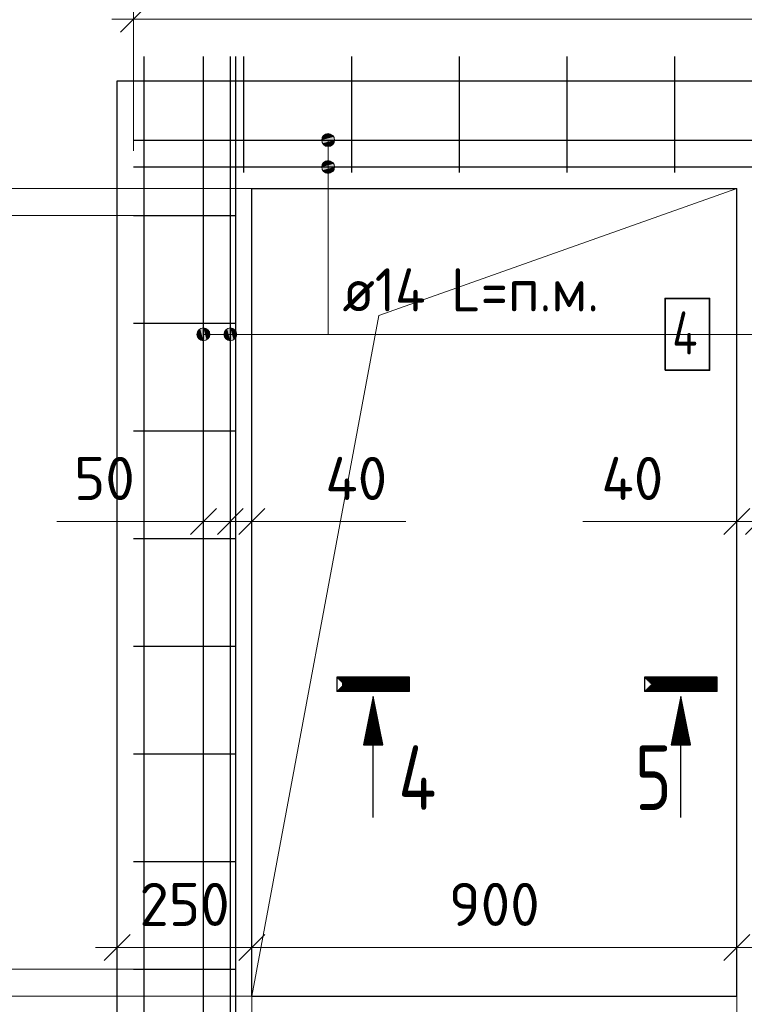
# Model space of a CAD drawing. Header units: millimetres. Extents: x -49773 to 2322955, y -3321 to 58485.
# Tile 576 of 580: x 2284378 to 2287740, y 28791 to 33362. Entities that reach past the tile are written whole.
import ezdxf

# ---------------------------------------------------------------- set-up
doc = ezdxf.new("R2010")
doc.units = ezdxf.units.MM
doc.header["$PDMODE"] = 65
doc.linetypes.add('______5', pattern=[1100, 800, -100, 100, -100])
for name, color, linetype, lineweight in [('Standard', 7, 'Continuous', 25), ('Арм.стержн. вертикальными 1', 22, 'Continuous', 35), ('Арм.стержн. Доп. арматура', 180, 'Continuous', 35), ('Арм.стержн. Хомут', 240, 'Continuous', 35), ('СПДС_РАЗМЕРЫ', 152, 'Continuous', 25), ('Стена_ общее', 7, 'Continuous', 35)]:
    doc.layers.add(name, color=color, linetype=linetype, lineweight=lineweight)
doc.layers.add('Осевая линия_ общее', color=7, linetype='______5', lineweight=13, true_color=0xa0a0a0)
doc.styles.add('ISOCPEUR', font='txt')
doc.dimstyles.new('__________2', dxfattribs={"dimtxt": 250, "dimasz": 200, "dimexe": 0, "dimexo": 0, "dimgap": 100, "dimtad": 1, "dimdec": 0, "dimrnd": 1, "dimzin": 12, "dimdsep": 46, "dimtxsty": 'ISOCPEUR', "dimblk": 'ALL_ML_STRICH', "dimblk1": 'ALL_ML_STRICH', "dimblk2": 'ALL_ML_STRICH', "dimsah": 1, "dimcen": 0, "dimclrd": 7, "dimclre": 7, "dimclrt": 7, "dimadec": 0, "dimazin": 0, "dimtfac": 1, "dimtdec": 0, "dimtmove": 1, "dimatfit": 3, "dimfxl": 0, "dimtzin": 0, "dimlwd": 0, "dimlwe": 13, "dimarcsym": 0})

# ---------------------------------------------------------------- blocks, each defined once
blk = doc.blocks.new('ALL_ML_STRICH')
at = {"color": 0, "linetype": 'ByBlock', "lineweight": -2}
for p, q in [((0, -0.5), (0, 0.5)), ((-0.3, -0.3), (0.3, 0.3)), ((-1, 0), (0.5, 0))]:
    blk.add_line(p, q, dxfattribs=at)
blk = doc.blocks.new('*D1157')
at = {"layer": 'Defpoints', "color": 0}
for p in [(2287705, 29054.9), (2285455, 28828.5), (2287705, 28828.5)]:
    blk.add_point(p, dxfattribs=at)
at = {"layer": 'СПДС_РАЗМЕРЫ', "color": 7, "lineweight": 13}
for p, q in [((2285455, 28828.5), (2285455, 29054.9)), ((2287705, 28828.5), (2287705, 29054.9))]:
    blk.add_line(p, q, dxfattribs=at)
at = {"layer": 'СПДС_РАЗМЕРЫ', "color": 7, "lineweight": 0}
blk.add_line((2285655, 29054.9), (2287505, 29054.9), dxfattribs=at)
at = {"layer": 'СПДС_РАЗМЕРЫ', "color": 7, "lineweight": 0, "xscale": 200, "yscale": 200, "zscale": 200, "rotation": 180}
blk.add_blockref('ALL_ML_STRICH', (2285455, 29054.9), dxfattribs=at)
at = {"layer": 'СПДС_РАЗМЕРЫ', "color": 7, "lineweight": 0, "xscale": 200, "yscale": 200, "zscale": 200}
blk.add_blockref('ALL_ML_STRICH', (2287705, 29054.9), dxfattribs=at)
at = {"layer": 'СПДС_РАЗМЕРЫ', "color": 7, "insert": (2286580, 29254.9), "char_height": 200, "attachment_point": 5, "style": 'ISOCPEUR'}
blk.add_mtext('900', dxfattribs=at)
blk = doc.blocks.new('*D1158')
at = {"layer": 'Defpoints', "color": 0}
for p in [(2285455, 29054.9), (2284830, 28828.5), (2285455, 28828.5)]:
    blk.add_point(p, dxfattribs=at)
at = {"layer": 'СПДС_РАЗМЕРЫ', "color": 7, "lineweight": 13}
for p, q in [((2284830, 28828.5), (2284830, 29054.9)), ((2285455, 28828.5), (2285455, 29054.9))]:
    blk.add_line(p, q, dxfattribs=at)
at = {"layer": 'СПДС_РАЗМЕРЫ', "color": 7, "lineweight": 0}
blk.add_line((2285030, 29054.9), (2285255, 29054.9), dxfattribs=at)
at = {"layer": 'СПДС_РАЗМЕРЫ', "color": 7, "lineweight": 0, "xscale": 200, "yscale": 200, "zscale": 200, "rotation": 180}
blk.add_blockref('ALL_ML_STRICH', (2284830, 29054.9), dxfattribs=at)
at = {"layer": 'СПДС_РАЗМЕРЫ', "color": 7, "lineweight": 0, "xscale": 200, "yscale": 200, "zscale": 200}
blk.add_blockref('ALL_ML_STRICH', (2285455, 29054.9), dxfattribs=at)
at = {"layer": 'СПДС_РАЗМЕРЫ', "color": 7, "insert": (2285142.5, 29254.9), "char_height": 200, "attachment_point": 5, "style": 'ISOCPEUR'}
blk.add_mtext('250', dxfattribs=at)
blk = doc.blocks.new('*D1159')
at = {"layer": 'Defpoints', "color": 0}
for p in [(2283385.1, 32453.5), (2284905, 32453.5), (2284530, 28953.5)]:
    blk.add_point(p, dxfattribs=at)
at = {"layer": 'СПДС_РАЗМЕРЫ', "color": 7, "lineweight": 13}
for p, q in [((2284905, 32453.5), (2283385.1, 32453.5)), ((2284530, 28953.5), (2283385.1, 28953.5))]:
    blk.add_line(p, q, dxfattribs=at)
at = {"layer": 'СПДС_РАЗМЕРЫ', "color": 7, "lineweight": 0}
blk.add_line((2283385.1, 29153.5), (2283385.1, 32253.5), dxfattribs=at)
at = {"layer": 'СПДС_РАЗМЕРЫ', "color": 7, "lineweight": 0, "xscale": 200, "yscale": 200, "zscale": 200}
for p, rotation in [((2283385.1, 32453.5), 90), ((2283385.1, 28953.5), 270)]:
    blk.add_blockref('ALL_ML_STRICH', p, dxfattribs=dict(at, rotation=rotation))
at = {"layer": 'СПДС_РАЗМЕРЫ', "color": 7, "insert": (2283185.1, 30703.5), "char_height": 200, "attachment_point": 5, "rotation": 90, "style": 'ISOCPEUR'}
blk.add_mtext('7*200=1400', dxfattribs=at)
blk = doc.blocks.new('*D1160')
at = {"layer": 'Defpoints', "color": 0}
for p in [(2283385.1, 32578.5), (2285830, 32578.5), (2284530, 32453.5)]:
    blk.add_point(p, dxfattribs=at)
at = {"layer": 'СПДС_РАЗМЕРЫ', "color": 7, "lineweight": 0}
for p, q in [((2283385.1, 32778.5), (2283385.1, 32978.5)), ((2283385.1, 32453.5), (2283385.1, 32578.5)), ((2283385.1, 32253.5), (2283385.1, 32053.5))]:
    blk.add_line(p, q, dxfattribs=at)
at = {"layer": 'СПДС_РАЗМЕРЫ', "color": 7, "lineweight": 13}
for p, q in [((2285830, 32578.5), (2283385.1, 32578.5)), ((2284530, 32453.5), (2283385.1, 32453.5))]:
    blk.add_line(p, q, dxfattribs=at)
at = {"layer": 'СПДС_РАЗМЕРЫ', "color": 7, "lineweight": 0, "xscale": 200, "yscale": 200, "zscale": 200}
for p, rotation in [((2283385.1, 32578.5), 270), ((2283385.1, 32453.5), 90)]:
    blk.add_blockref('ALL_ML_STRICH', p, dxfattribs=dict(at, rotation=rotation))
at = {"layer": 'СПДС_РАЗМЕРЫ', "color": 7, "insert": (2283185.1, 32798.1), "char_height": 200, "attachment_point": 5, "rotation": 90, "style": 'ISOCPEUR'}
blk.add_mtext('50', dxfattribs=at)
blk = doc.blocks.new('*D1161')
at = {"layer": 'Defpoints', "color": 0}
for p in [(2284905, 28953.5), (2283385.1, 28828.5), (2285830, 28828.5)]:
    blk.add_point(p, dxfattribs=at)
at = {"layer": 'СПДС_РАЗМЕРЫ', "color": 7, "lineweight": 0}
for p, q in [((2283385.1, 29153.5), (2283385.1, 29353.5)), ((2283385.1, 28953.5), (2283385.1, 28828.5)), ((2283385.1, 28628.5), (2283385.1, 28428.5))]:
    blk.add_line(p, q, dxfattribs=at)
at = {"layer": 'СПДС_РАЗМЕРЫ', "color": 7, "lineweight": 13}
for p, q in [((2284905, 28953.5), (2283385.1, 28953.5)), ((2285830, 28828.5), (2283385.1, 28828.5))]:
    blk.add_line(p, q, dxfattribs=at)
at = {"layer": 'СПДС_РАЗМЕРЫ', "color": 7, "lineweight": 0, "xscale": 200, "yscale": 200, "zscale": 200}
for p, rotation in [((2283385.1, 28953.5), 270), ((2283385.1, 28828.5), 90)]:
    blk.add_blockref('ALL_ML_STRICH', p, dxfattribs=dict(at, rotation=rotation))
at = {"layer": 'СПДС_РАЗМЕРЫ', "color": 7, "insert": (2283185.1, 28528.5), "char_height": 200, "attachment_point": 5, "rotation": 90, "style": 'ISOCPEUR'}
blk.add_mtext('50', dxfattribs=at)
blk = doc.blocks.new('*D1163')
at = {"layer": 'Defpoints', "color": 0}
for p in [(2287705, 28828.5), (2287918.3, 28753.5), (2287918.3, 28456)]:
    blk.add_point(p, dxfattribs=at)
at = {"layer": 'СПДС_РАЗМЕРЫ', "color": 7, "lineweight": 13}
for p, q in [((2287705, 28828.5), (2287705, 28456)), ((2287918.3, 28753.5), (2287918.3, 28456))]:
    blk.add_line(p, q, dxfattribs=at)
at = {"layer": 'СПДС_РАЗМЕРЫ', "color": 7, "lineweight": 0}
for p, q in [((2287505, 28456), (2287305, 28456)), ((2287705, 28456), (2287918.3, 28456)), ((2288118.3, 28456), (2288318.3, 28456))]:
    blk.add_line(p, q, dxfattribs=at)
at = {"layer": 'СПДС_РАЗМЕРЫ', "color": 7, "lineweight": 0, "xscale": 200, "yscale": 200, "zscale": 200}
blk.add_blockref('ALL_ML_STRICH', (2287705, 28456), dxfattribs=at)
at = {"layer": 'СПДС_РАЗМЕРЫ', "color": 7, "lineweight": 0, "xscale": 200, "yscale": 200, "zscale": 200, "rotation": 180}
blk.add_blockref('ALL_ML_STRICH', (2287918.3, 28456), dxfattribs=at)
at = {"layer": 'СПДС_РАЗМЕРЫ', "color": 7, "insert": (2288118.3, 28656), "char_height": 200, "attachment_point": 5, "style": 'ISOCPEUR'}
blk.add_mtext('85', dxfattribs=at)
blk = doc.blocks.new('*D1164')
at = {"layer": 'Defpoints', "color": 0}
for p in [(2285455, 28828.5), (2285418.3, 28753.5), (2285455, 28424.9)]:
    blk.add_point(p, dxfattribs=at)
at = {"layer": 'СПДС_РАЗМЕРЫ', "color": 7, "lineweight": 13}
for p, q in [((2285455, 28828.5), (2285455, 28424.9)), ((2285418.3, 28753.5), (2285418.3, 28424.9))]:
    blk.add_line(p, q, dxfattribs=at)
at = {"layer": 'СПДС_РАЗМЕРЫ', "color": 7, "lineweight": 0}
for p, q in [((2285418.3, 28424.9), (2284408.8, 28424.9)), ((2285218.3, 28424.9), (2285018.3, 28424.9)), ((2285418.3, 28424.9), (2285455, 28424.9)), ((2285655, 28424.9), (2285855, 28424.9))]:
    blk.add_line(p, q, dxfattribs=at)
at = {"layer": 'СПДС_РАЗМЕРЫ', "color": 7, "lineweight": 0, "xscale": 200, "yscale": 200, "zscale": 200}
blk.add_blockref('ALL_ML_STRICH', (2285418.3, 28424.9), dxfattribs=at)
at = {"layer": 'СПДС_РАЗМЕРЫ', "color": 7, "lineweight": 0, "xscale": 200, "yscale": 200, "zscale": 200, "rotation": 180}
blk.add_blockref('ALL_ML_STRICH', (2285455, 28424.9), dxfattribs=at)
at = {"layer": 'СПДС_РАЗМЕРЫ', "color": 7, "insert": (2284608.8, 28624.9), "char_height": 200, "attachment_point": 5, "style": 'ISOCPEUR'}
blk.add_mtext('15', dxfattribs=at)
blk = doc.blocks.new('*D1166')
at = {"layer": 'Defpoints', "color": 0}
for p in [(2285355, 31032.3), (2285230, 30953.5), (2285355, 30953.5)]:
    blk.add_point(p, dxfattribs=at)
at = {"layer": 'СПДС_РАЗМЕРЫ', "color": 7, "lineweight": 0}
for p, q in [((2285230, 31032.3), (2284550.5, 31032.3)), ((2285030, 31032.3), (2284830, 31032.3)), ((2285230, 31032.3), (2285355, 31032.3)), ((2285555, 31032.3), (2285755, 31032.3))]:
    blk.add_line(p, q, dxfattribs=at)
at = {"layer": 'СПДС_РАЗМЕРЫ', "color": 7, "lineweight": 13}
for p, q in [((2285230, 30953.5), (2285230, 31032.3)), ((2285355, 30953.5), (2285355, 31032.3))]:
    blk.add_line(p, q, dxfattribs=at)
at = {"layer": 'СПДС_РАЗМЕРЫ', "color": 7, "lineweight": 0, "xscale": 200, "yscale": 200, "zscale": 200}
blk.add_blockref('ALL_ML_STRICH', (2285230, 31032.3), dxfattribs=at)
at = {"layer": 'СПДС_РАЗМЕРЫ', "color": 7, "lineweight": 0, "xscale": 200, "yscale": 200, "zscale": 200, "rotation": 180}
blk.add_blockref('ALL_ML_STRICH', (2285355, 31032.3), dxfattribs=at)
at = {"layer": 'СПДС_РАЗМЕРЫ', "color": 7, "insert": (2284770.5, 31232.3), "char_height": 200, "attachment_point": 5, "style": 'ISOCPEUR'}
blk.add_mtext('50', dxfattribs=at)
blk = doc.blocks.new('*D1167')
at = {"layer": 'Defpoints', "color": 0}
for p in [(2285355, 31032.3), (2285355, 30953.5), (2285455, 30953.5)]:
    blk.add_point(p, dxfattribs=at)
at = {"layer": 'СПДС_РАЗМЕРЫ', "color": 7, "lineweight": 0}
for p, q in [((2285155, 31032.3), (2284955, 31032.3)), ((2285455, 31032.3), (2285355, 31032.3)), ((2285455, 31032.3), (2286169.4, 31032.3)), ((2285655, 31032.3), (2285855, 31032.3))]:
    blk.add_line(p, q, dxfattribs=at)
at = {"layer": 'СПДС_РАЗМЕРЫ', "color": 7, "lineweight": 13}
for p, q in [((2285355, 30953.5), (2285355, 31032.3)), ((2285455, 30953.5), (2285455, 31032.3))]:
    blk.add_line(p, q, dxfattribs=at)
at = {"layer": 'СПДС_РАЗМЕРЫ', "color": 7, "lineweight": 0, "xscale": 200, "yscale": 200, "zscale": 200}
blk.add_blockref('ALL_ML_STRICH', (2285355, 31032.3), dxfattribs=at)
at = {"layer": 'СПДС_РАЗМЕРЫ', "color": 7, "lineweight": 0, "xscale": 200, "yscale": 200, "zscale": 200, "rotation": 180}
blk.add_blockref('ALL_ML_STRICH', (2285455, 31032.3), dxfattribs=at)
at = {"layer": 'СПДС_РАЗМЕРЫ', "color": 7, "insert": (2285939.4, 31232.3), "char_height": 200, "attachment_point": 5, "style": 'ISOCPEUR'}
blk.add_mtext('40', dxfattribs=at)
blk = doc.blocks.new('*D1168')
at = {"layer": 'Defpoints', "color": 0}
for p in [(2287805, 31032.3), (2287805, 30953.5), (2287930, 30953.5)]:
    blk.add_point(p, dxfattribs=at)
at = {"layer": 'СПДС_РАЗМЕРЫ', "color": 7, "lineweight": 0}
for p, q in [((2287605, 31032.3), (2287405, 31032.3)), ((2287930, 31032.3), (2287805, 31032.3)), ((2287930, 31032.3), (2288609.4, 31032.3)), ((2288130, 31032.3), (2288330, 31032.3))]:
    blk.add_line(p, q, dxfattribs=at)
at = {"layer": 'СПДС_РАЗМЕРЫ', "color": 7, "lineweight": 13}
for p, q in [((2287805, 30953.5), (2287805, 31032.3)), ((2287930, 30953.5), (2287930, 31032.3))]:
    blk.add_line(p, q, dxfattribs=at)
at = {"layer": 'СПДС_РАЗМЕРЫ', "color": 7, "lineweight": 0, "xscale": 200, "yscale": 200, "zscale": 200}
blk.add_blockref('ALL_ML_STRICH', (2287805, 31032.3), dxfattribs=at)
at = {"layer": 'СПДС_РАЗМЕРЫ', "color": 7, "lineweight": 0, "xscale": 200, "yscale": 200, "zscale": 200, "rotation": 180}
blk.add_blockref('ALL_ML_STRICH', (2287930, 31032.3), dxfattribs=at)
at = {"layer": 'СПДС_РАЗМЕРЫ', "color": 7, "insert": (2288389.4, 31232.3), "char_height": 200, "attachment_point": 5, "style": 'ISOCPEUR'}
blk.add_mtext('50', dxfattribs=at)
blk = doc.blocks.new('*D1169')
at = {"layer": 'Defpoints', "color": 0}
for p in [(2287805, 31032.3), (2287705, 30953.5), (2287805, 30953.5)]:
    blk.add_point(p, dxfattribs=at)
at = {"layer": 'СПДС_РАЗМЕРЫ', "color": 7, "lineweight": 0}
for p, q in [((2287705, 31032.3), (2286990.5, 31032.3)), ((2287505, 31032.3), (2287305, 31032.3)), ((2287705, 31032.3), (2287805, 31032.3)), ((2288005, 31032.3), (2288205, 31032.3))]:
    blk.add_line(p, q, dxfattribs=at)
at = {"layer": 'СПДС_РАЗМЕРЫ', "color": 7, "lineweight": 13}
for p, q in [((2287705, 30953.5), (2287705, 31032.3)), ((2287805, 30953.5), (2287805, 31032.3))]:
    blk.add_line(p, q, dxfattribs=at)
at = {"layer": 'СПДС_РАЗМЕРЫ', "color": 7, "lineweight": 0, "xscale": 200, "yscale": 200, "zscale": 200}
blk.add_blockref('ALL_ML_STRICH', (2287705, 31032.3), dxfattribs=at)
at = {"layer": 'СПДС_РАЗМЕРЫ', "color": 7, "lineweight": 0, "xscale": 200, "yscale": 200, "zscale": 200, "rotation": 180}
blk.add_blockref('ALL_ML_STRICH', (2287805, 31032.3), dxfattribs=at)
at = {"layer": 'СПДС_РАЗМЕРЫ', "color": 7, "insert": (2287220.5, 31232.3), "char_height": 200, "attachment_point": 5, "style": 'ISOCPEUR'}
blk.add_mtext('40', dxfattribs=at)
blk = doc.blocks.new('*D1170')
at = {"layer": 'Defpoints', "color": 0}
for p in [(2289280, 33364.2), (2284905, 32753.5), (2289280, 32753.5)]:
    blk.add_point(p, dxfattribs=at)
at = {"layer": 'СПДС_РАЗМЕРЫ', "color": 7, "lineweight": 13}
for p, q in [((2284905, 32753.5), (2284905, 33364.2)), ((2289280, 32753.5), (2289280, 33364.2))]:
    blk.add_line(p, q, dxfattribs=at)
at = {"layer": 'СПДС_РАЗМЕРЫ', "color": 7, "lineweight": 0}
blk.add_line((2285105, 33364.2), (2289080, 33364.2), dxfattribs=at)
at = {"layer": 'СПДС_РАЗМЕРЫ', "color": 7, "lineweight": 0, "xscale": 200, "yscale": 200, "zscale": 200, "rotation": 180}
blk.add_blockref('ALL_ML_STRICH', (2284905, 33364.2), dxfattribs=at)
at = {"layer": 'СПДС_РАЗМЕРЫ', "color": 7, "lineweight": 0, "xscale": 200, "yscale": 200, "zscale": 200}
blk.add_blockref('ALL_ML_STRICH', (2289280, 33364.2), dxfattribs=at)
at = {"layer": 'СПДС_РАЗМЕРЫ', "color": 7, "insert": (2287092.5, 33564.2), "char_height": 200, "attachment_point": 5, "style": 'ISOCPEUR'}
blk.add_mtext('1750', dxfattribs=at)

msp = doc.modelspace()

# ---------------------------------------------------------------- hatches: boundary and pattern name
at = {"layer": 'Арм.стержн. Доп. арматура', "linetype": 'Continuous', "lineweight": 13, "transparency": 33554687}
for points in [[(2285783, 32818.5), (2285834.5, 32818.5), (2285823.8, 32829.3)], [(2285783, 32818.5), (2285823.8, 32829.3), (2285793.7, 32829.3)], [(2285783, 32818.5), (2285834.5, 32818.5), (2285823.8, 32829.3)], [(2285783, 32818.5), (2285823.8, 32829.3), (2285793.7, 32829.3)], [(2285793.7, 32829.3), (2285823.8, 32829.3), (2285808.8, 32833.5)], [(2285793.7, 32829.3), (2285823.8, 32829.3), (2285808.8, 32833.5)], [(2285778.8, 32803.5), (2285838.7, 32803.5), (2285834.5, 32818.5)], [(2285778.8, 32803.5), (2285834.5, 32818.5), (2285783, 32818.5)], [(2285778.8, 32803.5), (2285838.7, 32803.5), (2285834.5, 32818.5)], [(2285778.8, 32803.5), (2285834.5, 32818.5), (2285783, 32818.5)], [(2285783, 32788.5), (2285838.7, 32803.5), (2285778.8, 32803.5)], [(2285783, 32788.5), (2285838.7, 32803.5), (2285778.8, 32803.5)], [(2285783, 32788.5), (2285834.5, 32788.5), (2285838.7, 32803.5)], [(2285783, 32788.5), (2285834.5, 32788.5), (2285838.7, 32803.5)], [(2285793.7, 32777.7), (2285834.5, 32788.5), (2285783, 32788.5)], [(2285793.7, 32777.7), (2285834.5, 32788.5), (2285783, 32788.5)], [(2285793.7, 32777.7), (2285823.8, 32777.7), (2285834.5, 32788.5)], [(2285793.7, 32777.7), (2285823.8, 32777.7), (2285834.5, 32788.5)], [(2285823.8, 32777.7), (2285793.7, 32777.7), (2285808.8, 32773.5)], [(2285823.8, 32777.7), (2285793.7, 32777.7), (2285808.8, 32773.5)], [(2285778.8, 32678.5), (2285838.7, 32678.5), (2285834.5, 32693.5)], [(2285778.8, 32678.5), (2285834.5, 32693.5), (2285783, 32693.5)], [(2285778.8, 32678.5), (2285838.7, 32678.5), (2285834.5, 32693.5)], [(2285778.8, 32678.5), (2285834.5, 32693.5), (2285783, 32693.5)], [(2285783, 32693.5), (2285834.5, 32693.5), (2285823.8, 32704.3)], [(2285783, 32693.5), (2285823.8, 32704.3), (2285793.7, 32704.3)], [(2285783, 32693.5), (2285834.5, 32693.5), (2285823.8, 32704.3)], [(2285783, 32693.5), (2285823.8, 32704.3), (2285793.7, 32704.3)], [(2285793.7, 32704.3), (2285823.8, 32704.3), (2285808.8, 32708.5)], [(2285793.7, 32704.3), (2285823.8, 32704.3), (2285808.8, 32708.5)], [(2285783, 32663.5), (2285838.7, 32678.5), (2285778.8, 32678.5)], [(2285783, 32663.5), (2285838.7, 32678.5), (2285778.8, 32678.5)], [(2285783, 32663.5), (2285834.5, 32663.5), (2285838.7, 32678.5)], [(2285783, 32663.5), (2285834.5, 32663.5), (2285838.7, 32678.5)], [(2285793.7, 32652.7), (2285834.5, 32663.5), (2285783, 32663.5)], [(2285793.7, 32652.7), (2285834.5, 32663.5), (2285783, 32663.5)], [(2285793.7, 32652.7), (2285823.8, 32652.7), (2285834.5, 32663.5)], [(2285793.7, 32652.7), (2285823.8, 32652.7), (2285834.5, 32663.5)], [(2285823.8, 32652.7), (2285793.7, 32652.7), (2285808.8, 32648.5)], [(2285823.8, 32652.7), (2285793.7, 32652.7), (2285808.8, 32648.5)], [(2285204.2, 31886.4), (2285204.2, 31916.4), (2285200, 31901.4)], [(2285204.2, 31886.4), (2285204.2, 31916.4), (2285200, 31901.4)], [(2285215, 31875.6), (2285215, 31927.2), (2285204.2, 31916.4)], [(2285215, 31875.6), (2285215, 31927.2), (2285204.2, 31916.4)], [(2285215, 31875.6), (2285204.2, 31916.4), (2285204.2, 31886.4)], [(2285215, 31875.6), (2285204.2, 31916.4), (2285204.2, 31886.4)], [(2285230, 31871.4), (2285230, 31931.4), (2285215, 31927.2)], [(2285230, 31871.4), (2285230, 31931.4), (2285215, 31927.2)], [(2285230, 31871.4), (2285215, 31927.2), (2285215, 31875.6)], [(2285230, 31871.4), (2285215, 31927.2), (2285215, 31875.6)], [(2285245, 31875.6), (2285245, 31927.2), (2285230, 31931.4)], [(2285245, 31875.6), (2285230, 31931.4), (2285230, 31871.4)], [(2285245, 31875.6), (2285245, 31927.2), (2285230, 31931.4)], [(2285245, 31875.6), (2285230, 31931.4), (2285230, 31871.4)], [(2285255.8, 31886.4), (2285255.8, 31916.4), (2285245, 31927.2)], [(2285255.8, 31886.4), (2285245, 31927.2), (2285245, 31875.6)], [(2285255.8, 31886.4), (2285255.8, 31916.4), (2285245, 31927.2)], [(2285255.8, 31886.4), (2285245, 31927.2), (2285245, 31875.6)], [(2285255.8, 31916.4), (2285255.8, 31886.4), (2285260, 31901.4)], [(2285255.8, 31916.4), (2285255.8, 31886.4), (2285260, 31901.4)], [(2285329.2, 31886.4), (2285329.2, 31916.4), (2285325, 31901.4)], [(2285329.2, 31886.4), (2285329.2, 31916.4), (2285325, 31901.4)], [(2285340, 31875.6), (2285340, 31927.2), (2285329.2, 31916.4)], [(2285340, 31875.6), (2285340, 31927.2), (2285329.2, 31916.4)], [(2285340, 31875.6), (2285329.2, 31916.4), (2285329.2, 31886.4)], [(2285340, 31875.6), (2285329.2, 31916.4), (2285329.2, 31886.4)], [(2285355, 31871.4), (2285355, 31931.4), (2285340, 31927.2)], [(2285355, 31871.4), (2285355, 31931.4), (2285340, 31927.2)], [(2285355, 31871.4), (2285340, 31927.2), (2285340, 31875.6)], [(2285355, 31871.4), (2285340, 31927.2), (2285340, 31875.6)], [(2285370, 31875.6), (2285370, 31927.2), (2285355, 31931.4)], [(2285370, 31875.6), (2285355, 31931.4), (2285355, 31871.4)], [(2285370, 31875.6), (2285370, 31927.2), (2285355, 31931.4)], [(2285370, 31875.6), (2285355, 31931.4), (2285355, 31871.4)], [(2285380.8, 31886.4), (2285380.8, 31916.4), (2285370, 31927.2)], [(2285380.8, 31886.4), (2285370, 31927.2), (2285370, 31875.6)], [(2285380.8, 31886.4), (2285380.8, 31916.4), (2285370, 31927.2)], [(2285380.8, 31886.4), (2285370, 31927.2), (2285370, 31875.6)], [(2285380.8, 31916.4), (2285380.8, 31886.4), (2285385, 31901.4)], [(2285380.8, 31916.4), (2285380.8, 31886.4), (2285385, 31901.4)]]:
    msp.add_hatch(color=7, dxfattribs=at).paths.add_polyline_path(points)

# ---------------------------------------------------------------- linework, layer by layer
for p, q in [((2284830, 26828.5), (2284830, 33078.5)), ((2285455, 28828.5), (2285455, 32578.5)), ((2285455, 32578.5), (2287705, 32578.5)), ((2287705, 28828.5), (2287705, 32578.5)), ((2285455, 28828.5), (2287705, 28828.5))]:
    msp.add_line(p, q)
at = {"layer": 'Standard', "color": 7, "linetype": 'Continuous', "lineweight": -3, "transparency": 33554687}
for p, q in [((2285851.7, 30307.9), (2286184.6, 30307.9)), ((2285853.9, 30305.7), (2286182.4, 30305.7)), ((2285856.1, 30303.4), (2286180.2, 30303.4)), ((2285858.4, 30301.1), (2286177.9, 30301.1)), ((2285860.7, 30298.9), (2286175.6, 30298.9)), ((2285862.9, 30296.6), (2286173.4, 30296.6)), ((2285865.2, 30294.4), (2286171.2, 30294.4)), ((2285867.4, 30292.1), (2286168.9, 30292.1)), ((2285869.6, 30289.9), (2286166.7, 30289.9)), ((2286166.7, 30262.9), (2285869.6, 30262.9)), ((2285871.9, 30287.7), (2286164.4, 30287.7)), ((2286164.4, 30265.2), (2285871.9, 30265.2)), ((2285874.1, 30285.4), (2286162.1, 30285.4)), ((2286162.1, 30267.4), (2285874.1, 30267.4)), ((2285876.4, 30269.6), (2285876.4, 30283.1)), ((2285876.4, 30283.1), (2286159.9, 30283.1)), ((2286159.9, 30269.6), (2285876.4, 30269.6)), ((2285878.7, 30271.9), (2285878.7, 30280.9)), ((2285878.7, 30280.9), (2286157.7, 30280.9)), ((2286157.7, 30271.9), (2285878.7, 30271.9)), ((2285880.9, 30274.2), (2285880.9, 30278.6)), ((2285880.9, 30278.6), (2286155.4, 30278.6)), ((2286155.4, 30274.2), (2285880.9, 30274.2)), ((2286153.2, 30276.4), (2285883.2, 30276.4)), ((2285883.2, 30276.4), (2286153.2, 30276.4)), ((2286150.9, 30278.6), (2285885.4, 30278.6)), ((2285885.4, 30274.2), (2286150.9, 30274.2)), ((2286148.7, 30280.9), (2285887.6, 30280.9)), ((2285887.6, 30271.9), (2286148.7, 30271.9)), ((2286146.4, 30283.1), (2285889.9, 30283.1)), ((2285889.9, 30269.6), (2286146.4, 30269.6)), ((2286144.1, 30285.4), (2285892.2, 30285.4)), ((2285892.2, 30267.4), (2286144.1, 30267.4)), ((2286141.9, 30287.7), (2285894.4, 30287.7)), ((2285894.4, 30265.2), (2286141.9, 30265.2)), ((2286153.2, 30276.4), (2286153.2, 30276.4)), ((2286155.4, 30278.6), (2286155.4, 30274.2)), ((2286157.7, 30280.9), (2286157.7, 30271.9)), ((2286159.9, 30283.1), (2286159.9, 30269.6)), ((2286162.1, 30285.4), (2286162.1, 30267.4)), ((2286164.4, 30287.7), (2286164.4, 30265.2)), ((2286166.7, 30289.9), (2286166.7, 30262.9)), ((2286168.9, 30292.1), (2286168.9, 30260.6)), ((2286171.2, 30294.4), (2286171.2, 30258.4)), ((2286173.4, 30296.6), (2286173.4, 30256.1)), ((2286175.6, 30298.9), (2286175.6, 30253.9)), ((2286177.9, 30301.1), (2286177.9, 30251.7)), ((2286180.2, 30303.4), (2286180.2, 30249.4)), ((2286182.4, 30305.7), (2286182.4, 30247.1)), ((2286184.6, 30307.9), (2286184.6, 30244.9)), ((2287279.3, 30307.9), (2287612.3, 30307.9)), ((2287281.5, 30305.7), (2287610.1, 30305.7)), ((2287283.8, 30303.4), (2287607.8, 30303.4)), ((2287286, 30301.1), (2287605.5, 30301.1)), ((2287288.3, 30298.9), (2287603.3, 30298.9)), ((2287290.5, 30296.6), (2287601, 30296.6)), ((2287292.8, 30294.4), (2287598.8, 30294.4)), ((2287295, 30292.1), (2287596.6, 30292.1)), ((2287297.3, 30289.9), (2287594.3, 30289.9)), ((2287594.3, 30262.9), (2287297.3, 30262.9)), ((2287299.5, 30287.7), (2287592, 30287.7)), ((2287592, 30265.2), (2287299.5, 30265.2)), ((2287301.8, 30285.4), (2287589.8, 30285.4)), ((2287589.8, 30267.4), (2287301.8, 30267.4)), ((2287304, 30283.1), (2287587.5, 30283.1)), ((2287587.5, 30269.6), (2287304, 30269.6)), ((2287306.3, 30280.9), (2287585.3, 30280.9)), ((2287585.3, 30271.9), (2287306.3, 30271.9)), ((2287308.6, 30278.6), (2287583.1, 30278.6)), ((2287583.1, 30274.2), (2287308.6, 30274.2)), ((2287580.8, 30276.4), (2287310.8, 30276.4)), ((2287310.8, 30276.4), (2287580.8, 30276.4)), ((2287578.5, 30278.6), (2287313, 30278.6)), ((2287313, 30274.2), (2287578.5, 30274.2)), ((2287576.3, 30280.9), (2287315.3, 30280.9)), ((2287315.3, 30271.9), (2287576.3, 30271.9)), ((2287574, 30283.1), (2287317.5, 30283.1)), ((2287317.5, 30269.6), (2287574, 30269.6)), ((2287571.8, 30285.4), (2287319.8, 30285.4)), ((2287319.8, 30267.4), (2287571.8, 30267.4)), ((2287569.5, 30287.7), (2287322.1, 30287.7)), ((2287322.1, 30265.2), (2287569.5, 30265.2)), ((2287580.8, 30276.4), (2287580.8, 30276.4)), ((2287583.1, 30278.6), (2287583.1, 30274.2)), ((2287585.3, 30280.9), (2287585.3, 30271.9)), ((2287587.5, 30283.1), (2287587.5, 30269.6)), ((2287589.8, 30285.4), (2287589.8, 30267.4)), ((2287592, 30287.7), (2287592, 30265.2)), ((2287594.3, 30289.9), (2287594.3, 30262.9)), ((2287596.6, 30292.1), (2287596.6, 30260.6)), ((2287598.8, 30294.4), (2287598.8, 30258.4)), ((2287601, 30296.6), (2287601, 30256.1)), ((2287603.3, 30298.9), (2287603.3, 30253.9)), ((2287605.5, 30301.1), (2287605.5, 30251.7)), ((2287607.8, 30303.4), (2287607.8, 30249.4)), ((2287610.1, 30305.7), (2287610.1, 30247.1)), ((2287612.3, 30307.9), (2287612.3, 30244.9)), ((2286186.9, 30242.6), (2285849.4, 30242.6)), ((2286184.6, 30244.9), (2285851.7, 30244.9)), ((2286182.4, 30247.1), (2285853.9, 30247.1)), ((2286180.2, 30249.4), (2285856.1, 30249.4)), ((2286177.9, 30251.7), (2285858.4, 30251.7)), ((2286175.6, 30253.9), (2285860.7, 30253.9)), ((2286173.4, 30256.1), (2285862.9, 30256.1)), ((2286171.2, 30258.4), (2285865.2, 30258.4)), ((2286168.9, 30260.6), (2285867.4, 30260.6)), ((2287614.5, 30242.6), (2287277, 30242.6)), ((2287612.3, 30244.9), (2287279.3, 30244.9)), ((2287610.1, 30247.1), (2287281.5, 30247.1)), ((2287607.8, 30249.4), (2287283.8, 30249.4)), ((2287605.5, 30251.7), (2287286, 30251.7)), ((2287603.3, 30253.9), (2287288.3, 30253.9)), ((2287601, 30256.1), (2287290.5, 30256.1)), ((2287598.8, 30258.4), (2287292.8, 30258.4)), ((2287596.6, 30260.6), (2287295, 30260.6)), ((2285975.8, 29997.4), (2286018.1, 30208.7)), ((2285978.5, 29999.7), (2286018.1, 30197.2)), ((2285981.5, 30001.9), (2286018.1, 30185.7)), ((2285984.2, 30004.1), (2286018.1, 30174.2)), ((2286018.1, 30208.7), (2286060.4, 29997.4)), ((2286018.1, 30197.2), (2286057.7, 29999.7)), ((2286018.1, 30185.7), (2286054.8, 30001.9)), ((2286018.1, 30174.2), (2286052.1, 30004.1)), ((2287403.5, 29997.4), (2287445.8, 30208.7)), ((2287406.2, 29999.7), (2287445.8, 30197.2)), ((2287409.1, 30001.9), (2287445.8, 30185.7)), ((2287411.8, 30004.1), (2287445.8, 30174.2)), ((2287445.8, 30208.7), (2287488.1, 29997.4)), ((2287445.8, 30197.2), (2287485.4, 29999.7)), ((2287445.8, 30185.7), (2287482.5, 30001.9)), ((2287445.8, 30174.2), (2287479.8, 30004.1)), ((2285986.9, 30006.4), (2286018.1, 30162.8)), ((2285989.6, 30008.6), (2286018.1, 30151.3)), ((2285992.3, 30010.9), (2286018.1, 30139.8)), ((2285995.2, 30013.1), (2286018.1, 30128.3)), ((2286018.1, 30162.8), (2286049.4, 30006.4)), ((2286018.1, 30151.3), (2286046.7, 30008.6)), ((2286018.1, 30139.8), (2286044, 30010.9)), ((2286018.1, 30128.3), (2286041.1, 30013.1)), ((2287414.5, 30006.4), (2287445.8, 30162.8)), ((2287417.2, 30008.6), (2287445.8, 30151.3)), ((2287419.9, 30010.9), (2287445.8, 30139.8)), ((2287422.9, 30013.1), (2287445.8, 30128.3)), ((2287445.8, 30162.8), (2287477.1, 30006.4)), ((2287445.8, 30151.3), (2287474.4, 30008.6)), ((2287445.8, 30139.8), (2287471.7, 30010.9)), ((2287445.8, 30128.3), (2287468.7, 30013.1)), ((2285997.9, 30015.4), (2286018.1, 30116.9)), ((2286000.6, 30017.7), (2286018.1, 30105.4)), ((2286003.3, 30019.9), (2286018.1, 30093.9)), ((2286006, 30022.1), (2286018.1, 30082.5)), ((2286018.1, 30116.9), (2286038.4, 30015.4)), ((2286018.1, 30105.4), (2286035.7, 30017.7)), ((2286018.1, 30093.9), (2286033, 30019.9)), ((2286018.1, 30082.5), (2286030.3, 30022.1)), ((2287425.5, 30015.4), (2287445.8, 30116.9)), ((2287428.2, 30017.7), (2287445.8, 30105.4)), ((2287431, 30019.9), (2287445.8, 30093.9)), ((2287433.6, 30022.1), (2287445.8, 30082.5)), ((2287445.8, 30116.9), (2287466.1, 30015.4)), ((2287445.8, 30105.4), (2287463.3, 30017.7)), ((2287445.8, 30093.9), (2287460.7, 30019.9)), ((2287445.8, 30082.5), (2287458, 30022.1)), ((2286008.9, 30024.4), (2286018.1, 30071)), ((2286011.6, 30026.6), (2286018.1, 30059.5)), ((2286014.3, 30028.9), (2286018.1, 30048)), ((2286017, 30031.2), (2286018.1, 30036.6)), ((2286018.1, 30071), (2286027.4, 30024.4)), ((2286018.1, 30059.5), (2286024.7, 30026.6)), ((2286018.1, 30048), (2286022, 30028.9)), ((2286018.1, 30036.6), (2286019.3, 30031.2)), ((2287436.6, 30024.4), (2287445.8, 30071)), ((2287439.3, 30026.6), (2287445.8, 30059.5)), ((2287442, 30028.9), (2287445.8, 30048)), ((2287444.7, 30031.2), (2287445.8, 30036.6)), ((2287445.8, 30071), (2287455, 30024.4)), ((2287445.8, 30059.5), (2287452.3, 30026.6)), ((2287445.8, 30048), (2287449.6, 30028.9)), ((2287445.8, 30036.6), (2287446.9, 30031.2)), ((2286060.4, 29997.4), (2285975.8, 29997.4)), ((2286057.7, 29999.7), (2285978.5, 29999.7)), ((2286054.8, 30001.9), (2285981.5, 30001.9)), ((2286052.1, 30004.1), (2285984.2, 30004.1)), ((2286049.4, 30006.4), (2285986.9, 30006.4)), ((2286046.7, 30008.6), (2285989.6, 30008.6)), ((2286044, 30010.9), (2285992.3, 30010.9)), ((2286041.1, 30013.1), (2285995.2, 30013.1)), ((2286038.4, 30015.4), (2285997.9, 30015.4)), ((2286035.7, 30017.7), (2286000.6, 30017.7)), ((2286033, 30019.9), (2286003.3, 30019.9)), ((2286030.3, 30022.1), (2286006, 30022.1)), ((2286027.4, 30024.4), (2286008.9, 30024.4)), ((2286024.7, 30026.6), (2286011.6, 30026.6)), ((2286022, 30028.9), (2286014.3, 30028.9)), ((2286019.3, 30031.2), (2286017, 30031.2)), ((2286018.1, 29657.6), (2286018.1, 29995.1)), ((2287488.1, 29997.4), (2287403.5, 29997.4)), ((2287485.4, 29999.7), (2287406.2, 29999.7)), ((2287482.5, 30001.9), (2287409.1, 30001.9)), ((2287479.8, 30004.1), (2287411.8, 30004.1)), ((2287477.1, 30006.4), (2287414.5, 30006.4)), ((2287474.4, 30008.6), (2287417.2, 30008.6)), ((2287471.7, 30010.9), (2287419.9, 30010.9)), ((2287468.7, 30013.1), (2287422.9, 30013.1)), ((2287466.1, 30015.4), (2287425.5, 30015.4)), ((2287463.3, 30017.7), (2287428.2, 30017.7)), ((2287460.7, 30019.9), (2287431, 30019.9)), ((2287458, 30022.1), (2287433.6, 30022.1)), ((2287455, 30024.4), (2287436.6, 30024.4)), ((2287452.3, 30026.6), (2287439.3, 30026.6)), ((2287449.6, 30028.9), (2287442, 30028.9)), ((2287446.9, 30031.2), (2287444.7, 30031.2)), ((2287445.8, 29657.6), (2287445.8, 29995.1))]:
    msp.add_line(p, q, dxfattribs=at)
for points in [[(2286186.9, 30242.6), (2286186.9, 30310.1), (2285849.4, 30310.1), (2285849.4, 30242.6)], [(2287614.5, 30242.6), (2287614.5, 30310.1), (2287277, 30310.1), (2287277, 30242.6)], [(2286018.1, 29995.1), (2286063.1, 29995.1), (2286018.1, 30220.1), (2285973.1, 29995.1), (2286018.1, 29995.1)], [(2287445.8, 29995.1), (2287490.8, 29995.1), (2287445.8, 30220.1), (2287400.8, 29995.1), (2287445.8, 29995.1)]]:
    msp.add_lwpolyline(points, dxfattribs=at)
at = {"layer": 'Арм.стержн. вертикальными 1', "color": 4, "linetype": 'Continuous', "lineweight": 25, "transparency": 33554687}
for p, q in [((2284955, 26828.5), (2284955, 33191)), ((2285380, 26828.5), (2285380, 33191)), ((2285418.3, 32653.5), (2285418.3, 33191)), ((2285918.3, 32653.5), (2285918.3, 33191)), ((2286418.3, 32653.5), (2286418.3, 33191)), ((2286918.3, 32653.5), (2286918.3, 33191)), ((2287418.3, 32653.5), (2287418.3, 33191))]:
    msp.add_line(p, q, dxfattribs=at)
at = {"layer": 'Арм.стержн. Доп. арматура', "color": 211, "linetype": 'Continuous', "lineweight": 25, "true_color": 0xff54ff, "transparency": 33554687}
for p, q in [((2285230, 27120.2), (2285230, 33191)), ((2285355, 27120.2), (2285355, 33191)), ((2284905, 32803.5), (2289280, 32803.5)), ((2284905, 32678.5), (2289280, 32678.5))]:
    msp.add_line(p, q, dxfattribs=at)
at = {"layer": 'Арм.стержн. Доп. арматура', "color": 7, "linetype": 'Continuous', "lineweight": 13, "transparency": 33554687}
for p, q in [((2285808.8, 32833.5), (2285808.8, 32833.5)), ((2285808.8, 32833.5), (2285808.8, 32833.5)), ((2285778.8, 32803.5), (2285778.8, 32803.5)), ((2285778.8, 32803.5), (2285778.8, 32803.5)), ((2285808.8, 31901.4), (2285808.8, 32803.5)), ((2285808.8, 31901.4), (2285808.8, 32803.5)), ((2285838.7, 32803.5), (2285838.7, 32803.5)), ((2285838.7, 32803.5), (2285838.7, 32803.5)), ((2285808.8, 32773.5), (2285808.8, 32773.5)), ((2285808.8, 32773.5), (2285808.8, 32773.5)), ((2285808.8, 31901.4), (2285808.8, 32745.2)), ((2285808.8, 31901.4), (2285808.8, 32745.2)), ((2285808.8, 32708.5), (2285808.8, 32708.5)), ((2285808.8, 32708.5), (2285808.8, 32708.5)), ((2285778.8, 32678.5), (2285778.8, 32678.5)), ((2285778.8, 32678.5), (2285778.8, 32678.5)), ((2285808.8, 32648.5), (2285808.8, 32648.5)), ((2285808.8, 32648.5), (2285808.8, 32648.5)), ((2285838.7, 32678.5), (2285838.7, 32678.5)), ((2285838.7, 32678.5), (2285838.7, 32678.5)), ((2285230, 31931.4), (2285230, 31931.4)), ((2285230, 31931.4), (2285230, 31931.4)), ((2285355, 31931.4), (2285355, 31931.4)), ((2285355, 31931.4), (2285355, 31931.4)), ((2285200, 31901.4), (2285200, 31901.4)), ((2285200, 31901.4), (2285200, 31901.4)), ((2285808.8, 31901.4), (2285230, 31901.4)), ((2285808.8, 31901.4), (2285230, 31901.4)), ((2285230, 31871.4), (2285230, 31871.4)), ((2285230, 31871.4), (2285230, 31871.4)), ((2285260, 31901.4), (2285260, 31901.4)), ((2285260, 31901.4), (2285260, 31901.4)), ((2285808.8, 31901.4), (2285321.6, 31901.4)), ((2285808.8, 31901.4), (2285321.6, 31901.4)), ((2285325, 31901.4), (2285325, 31901.4)), ((2285325, 31901.4), (2285325, 31901.4)), ((2285355, 31871.4), (2285355, 31871.4)), ((2285355, 31871.4), (2285355, 31871.4)), ((2285385, 31901.4), (2285385, 31901.4)), ((2285385, 31901.4), (2285385, 31901.4)), ((2285808.8, 31901.4), (2287322.1, 31901.4)), ((2285808.8, 31901.4), (2287930, 31901.4)), ((2285808.8, 31901.4), (2287930, 31901.4)), ((2285808.8, 31901.4), (2287930, 31901.4)), ((2285808.8, 31901.4), (2287930, 31901.4))]:
    msp.add_line(p, q, dxfattribs=at)
at = {"layer": 'Арм.стержн. Доп. арматура', "color": 7, "linetype": 'Continuous', "lineweight": 35, "transparency": 33554687}
msp.add_lwpolyline([(2287372.1, 31734.8), (2287578.8, 31734.8), (2287578.8, 32068.1), (2287372.1, 32068.1), (2287372.1, 31734.8)], dxfattribs=at)
at = {"layer": 'Арм.стержн. Доп. арматура', "color": 7, "linetype": 'Continuous', "lineweight": 13, "transparency": 33554687}
for centre in [(2285808.8, 32803.5), (2285808.8, 32803.5), (2285808.8, 32678.5), (2285808.8, 32678.5), (2285230, 31901.4), (2285230, 31901.4), (2285355, 31901.4), (2285355, 31901.4)]:
    msp.add_circle(centre, 30, dxfattribs=at)
at = {"layer": 'Арм.стержн. Хомут', "color": 40, "linetype": 'Continuous', "lineweight": 25, "transparency": 33554687}
for p, q in [((2284905, 32453.5), (2285380, 32453.5)), ((2284905, 31953.5), (2285380, 31953.5)), ((2284905, 31453.5), (2285380, 31453.5)), ((2284905, 30953.5), (2285380, 30953.5)), ((2284905, 30453.5), (2285380, 30453.5)), ((2284905, 29953.5), (2285380, 29953.5)), ((2284905, 29453.5), (2285380, 29453.5)), ((2284905, 28953.5), (2285380, 28953.5))]:
    msp.add_line(p, q, dxfattribs=at)
at = {"layer": 'Осевая линия_ общее', "color": 7, "linetype": 'Continuous', "lineweight": 13, "transparency": 33554687}
msp.add_lwpolyline([(2285455, 28828.5), (2286044.2, 31989.2), (2287705, 32578.5)], dxfattribs=at)
at = {"layer": 'Стена_ общее', "color": 7, "linetype": 'Continuous', "lineweight": 25, "transparency": 33554687}
msp.add_line((2284830, 33078.5), (2299280, 33078.5), dxfattribs=at)

# ---------------------------------------------------------------- texts
at = {"layer": 'Standard', "color": 7, "linetype": 'Continuous', "lineweight": 25, "transparency": 33554687, "char_height": 300, "width": 326.407, "attachment_point": 7, "style": 'ISOCPEUR'}
for s, insert in [('{\\W0.7800;4}', (2286134.9, 29693.2)), ('{\\W0.7800;5}', (2287232.9, 29693.2))]:
    msp.add_mtext(s, dxfattribs=dict(at, insert=insert))
at = {"layer": 'Арм.стержн. Доп. арматура', "color": 7, "linetype": 'Continuous', "lineweight": 25, "transparency": 33554687, "char_height": 200, "attachment_point": 7, "style": 'ISOCPEUR'}
for s, insert, width in [('{\\W0.9400;ø14 L=п.м. }', (2285875.4, 32008.1), 1473.88), ('{\\W0.7800;4}', (2287405.4, 31808.1), 217.601)]:
    msp.add_mtext(s, dxfattribs=dict(at, insert=insert, width=width))

# ---------------------------------------------------------------- dimensions: what is measured, and where the dimension line sits
at = {"layer": 'СПДС_РАЗМЕРЫ'}
for base, p1, p2, picture, middle in [((2289280, 33364.2), (2284905, 32753.5), (2289280, 32753.5), '*D1170', (2287092.5, 33564.2)), ((2285455, 29054.9), (2284830, 28828.5), (2285455, 28828.5), '*D1158', (2285142.5, 29254.9)), ((2287705, 29054.9), (2285455, 28828.5), (2287705, 28828.5), '*D1157', (2286580, 29254.9))]:
    dim = msp.add_linear_dim(base=base, p1=p1, p2=p2, dimstyle='__________2', override={"dimtxt": 200, "dimlfac": 0.4}, dxfattribs=at)
    dim.commit()
    dim.dimension.update_dxf_attribs({"geometry": picture, "text_midpoint": middle})
for base, p1, p2, angle, picture, middle in [((2283385.1, 32578.5), (2284530, 32453.5), (2285830, 32578.5), 90, '*D1160', (2283385.1, 32798.1)), ((2285355, 31032.3), (2285455, 30953.5), (2285355, 30953.5), 180, '*D1167', (2285939.4, 31029.7)), ((2287805, 31032.3), (2287705, 30953.5), (2287805, 30953.5), 0, '*D1169', (2287220.5, 31029.7)), ((2287805, 31032.3), (2287930, 30953.5), (2287805, 30953.5), 180, '*D1168', (2288389.4, 31029.7)), ((2283385.1, 28828.5), (2284905, 28953.5), (2285830, 28828.5), 270, '*D1161', (2283385.1, 28528.5)), ((2285455, 28424.9), (2285418.3, 28753.5), (2285455, 28828.5), 180, '*D1164', (2284608.8, 28306))]:
    dim = msp.add_linear_dim(base=base, p1=p1, p2=p2, angle=angle, dimstyle='__________2', override={"dimtxt": 200, "dimlfac": 0.4}, dxfattribs=at)
    dim.commit()
    dim.dimension.update_dxf_attribs({"geometry": picture, "text_midpoint": middle, "dimtype": 160})
dim = msp.add_linear_dim(base=(2283385.1, 32453.5), p1=(2284530, 28953.5), p2=(2284905, 32453.5), angle=90, text='7*200=1400', dimstyle='__________2', override={"dimtxt": 200, "dimlfac": 0.4}, dxfattribs=at)
dim.commit()
dim.dimension.update_dxf_attribs({"geometry": '*D1159', "text_midpoint": (2283185.1, 30703.5)})
for base, p1, p2, picture, middle in [((2285355, 31032.3), (2285230, 30953.5), (2285355, 30953.5), '*D1166', (2284770.5, 31029.7)), ((2287918.3, 28456), (2287705, 28828.5), (2287918.3, 28753.5), '*D1163', (2288118.3, 28456))]:
    dim = msp.add_linear_dim(base=base, p1=p1, p2=p2, dimstyle='__________2', override={"dimtxt": 200, "dimlfac": 0.4}, dxfattribs=at)
    dim.commit()
    dim.dimension.update_dxf_attribs({"geometry": picture, "text_midpoint": middle, "dimtype": 160})

doc.saveas('drawing.dxf')
